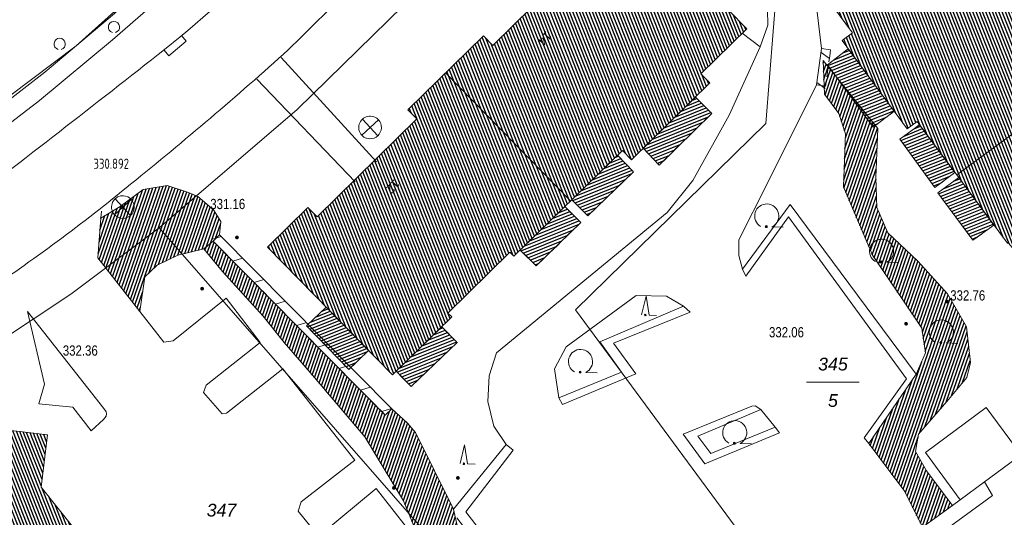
# Model space of a CAD drawing. Header units: metres. Extents: x 345144 to 348639, y 5629211 to 5635235.
# Tile 936 of 1056: x 347574 to 347639, y 5630883 to 5630916. Entities that reach past the tile are written whole.
import ezdxf
from ezdxf.enums import TextEntityAlignment as Align

# ---------------------------------------------------------------- set-up
doc = ezdxf.new("R2010")
doc.units = ezdxf.units.M
doc.header["$MEASUREMENT"] = 0
doc.linetypes.add('4_4', pattern=[1.4, 0.7, -0.7])
for name, color, linetype in [('011 Gebäude', 7, 'Continuous'), ('028 Geländeform', 7, 'Continuous'), ('028 Geländeform Ausg.', 7, 'Continuous'), ('065-066 Ver_Entsorgung', 7, 'Continuous'), ('065-066 Ver_Entsorgung Ausg.', 7, 'Continuous'), ('081-083 Topographie', 7, 'Continuous'), ('AX Flurstück', 7, 'Continuous'), ('AX Gebäude', 7, 'Continuous'), ('Definitionslinie', 7, 'Continuous'), ('Präsentationsobjekt -Text (punktförmig)', 7, 'Continuous')]:
    doc.layers.add(name, color=color, linetype=linetype)
doc.styles.add('ARIAL', font='arial.ttf', dxfattribs={"height": 1})
doc.styles.add('ARIALIT', font='ariali.ttf', dxfattribs={"height": 1})
doc.styles.add('DIN-6776-IT', font='txt', dxfattribs={"height": 1})
pattern_1 = [(201.882352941, (0, 0), (0.074540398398, -0.185590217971), [])]
pattern_2 = [(250.9552151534, (0, 0), (0.1890527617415, -0.065261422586), [])]
pattern_3 = [(111.5294117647, (0, 0), (-0.186045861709, -0.07339575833), [])]

# ---------------------------------------------------------------- blocks, each defined once
blk = doc.blocks.new('alk_3504_nrw')
at = {"color": 134, "lineweight": 5, "true_color": 0x00b2b2, "flags": 128}
for points in [[(-0.729333, -0.684), (-0.707333, -0.707333), (0.707333, 0.707333)], [(-0.707333, 0.707333), (0.707333, -0.707333)]]:
    blk.add_lwpolyline(points, dxfattribs=at)
at = {"color": 134, "lineweight": 5, "true_color": 0x00b2b2}
for start, end in [(90, -90), (-90, 90)]:
    blk.add_arc((0, 0), 1, start, end, dxfattribs=at)
blk = doc.blocks.new('alk_043x_nrw')
h = blk.add_hatch(color=7)
edge = h.paths.add_edge_path(flags=0)
edge.add_arc((0, 0), 1, 180, 360, ccw=False)
edge.add_arc((0, 0), 1, 0, 180, ccw=False)
blk = doc.blocks.new('alk_7200_nrwx2')
at = {"true_color": 0x2e2e2e}
h = blk.add_hatch(color=250, dxfattribs=at)
edge = h.paths.add_edge_path(flags=0)
edge.add_arc((-0.020544, -0.388118), 0.055525, 180, 360, ccw=False)
edge.add_arc((-0.020544, -0.388118), 0.055525, 0, 180, ccw=False)
at = {"color": 250, "lineweight": 5, "true_color": 0x2e2e2e, "flags": 128}
blk.add_lwpolyline([(-0.298168, -0.388118), (-0.020544, 1), (0.257079, -0.388118), (0.812326, -0.388118)], dxfattribs=at)
blk.add_lwpolyline([(-0.298168, -0.388118), (-0.020544, 1), (0.257079, -0.388118), (0.812326, -0.388118)], dxfattribs=at)
at = {"color": 250, "lineweight": 5, "true_color": 0x2e2e2e}
for start, end in [(0, 180), (180, 0)]:
    blk.add_arc((-0.020544, -0.388118), 0.055525, start, end, dxfattribs=at)
blk = doc.blocks.new('alk_7100_nrwx2')
at = {"true_color": 0x2e2e2e}
h = blk.add_hatch(color=250, dxfattribs=at)
edge = h.paths.add_edge_path(flags=0)
edge.add_arc((0.024073, -0.597267), 0.057254, 180, 360, ccw=False)
edge.add_arc((0.024073, -0.597267), 0.057255, 0, 180, ccw=False)
at = {"color": 250, "lineweight": 5, "true_color": 0x2e2e2e, "flags": 128}
blk.add_lwpolyline([(0.349382, -0.597267), (1, -0.597267)], dxfattribs=at)
at = {"color": 250, "lineweight": 5, "true_color": 0x2e2e2e}
for centre, radius, start, end in [((0.024073, 0.012362), 0.690995, -61.9148169, -118.0851831), ((0.024073, -0.597267), 0.057255, 0, 180), ((0.024073, -0.597267), 0.057254, 180, 0)]:
    blk.add_arc(centre, radius, start, end, dxfattribs=at)
blk = doc.blocks.new('swc_strasseneinlauf')
at = {"color": 7, "lineweight": 5, "flags": 128}
blk.add_lwpolyline([(-1, 0), (-1, -0.666667), (1, -0.666667), (1, 0)], dxfattribs=at)

msp = doc.modelspace()

# ---------------------------------------------------------------- hatches: boundary and pattern name
at = {"layer": '011 Gebäude', "true_color": 0x8f8f8f}
h = msp.add_hatch(dxfattribs=at)
h.set_pattern_fill('_USER', color=252, scale=0.2, angle=201.88235294, style=0, pattern_type=0)
h.set_pattern_definition(pattern_1)
h.paths.add_polyline_path([(347628.545, 5630914.42), (347631.595, 5630910.293), (347631.595, 5630910.293), (347630.202, 5630909.236), (347630.202, 5630909.236), (347627.181, 5630913.358), (347627.181, 5630913.358)], flags=0)
h = msp.add_hatch(dxfattribs=at)
h.set_pattern_fill('_USER', color=252, scale=0.2, angle=201.88235294, style=0, pattern_type=0)
h.set_pattern_definition(pattern_1)
h.paths.add_polyline_path([(347614.994, 5630907.85), (347618.448, 5630911.233), (347618.448, 5630911.233), (347619.53, 5630910.148), (347619.53, 5630910.148), (347616.049, 5630906.736), (347616.049, 5630906.736)], flags=0)
h = msp.add_hatch(dxfattribs=at)
h.set_pattern_fill('_USER', color=252, scale=0.2, angle=201.88235294, style=0, pattern_type=0)
h.set_pattern_definition(pattern_1)
h.paths.add_polyline_path([(347634.285, 5630905.254), (347631.958, 5630908.456), (347631.958, 5630908.456), (347633.265, 5630909.407), (347633.265, 5630909.407), (347635.604, 5630906.254), (347635.604, 5630906.254)], flags=0)
h = msp.add_hatch(dxfattribs=at)
h.set_pattern_fill('_USER', color=252, scale=0.2, angle=201.88235294, style=0, pattern_type=0)
h.set_pattern_definition(pattern_1)
h.paths.add_polyline_path([(347610.277, 5630904.45), (347613.296, 5630907.395), (347613.296, 5630907.395), (347614.346, 5630906.295), (347614.346, 5630906.295), (347611.331, 5630903.383), (347611.331, 5630903.383)], flags=0)
h = msp.add_hatch(dxfattribs=at)
h.set_pattern_fill('_USER', color=252, scale=0.2, angle=201.88235294, style=0, pattern_type=0)
h.set_pattern_definition(pattern_1)
h.paths.add_polyline_path([(347635.855, 5630905.915), (347638.185, 5630902.774), (347638.185, 5630902.774), (347636.795, 5630901.771), (347636.795, 5630901.771), (347634.475, 5630904.898), (347634.475, 5630904.898)], flags=0)
h = msp.add_hatch(dxfattribs=at)
h.set_pattern_fill('_USER', color=252, scale=0.2, angle=201.88235294, style=0, pattern_type=0)
h.set_pattern_definition(pattern_1)
h.paths.add_polyline_path([(347610.86, 5630902.932), (347607.919, 5630900.078), (347607.919, 5630900.078), (347606.859, 5630901.116), (347606.859, 5630901.116), (347609.807, 5630903.992), (347609.807, 5630903.992)], flags=0)
h = msp.add_hatch(dxfattribs=at)
h.set_pattern_fill('_USER', color=252, scale=0.2, angle=201.88235294, style=0, pattern_type=0)
h.set_pattern_definition(pattern_1)
h.paths.add_polyline_path([(347594.039, 5630897.344), (347596.835, 5630894.485), (347596.835, 5630894.485), (347595.529, 5630893.232), (347595.529, 5630893.232), (347592.737, 5630896.103), (347592.737, 5630896.103)], flags=0)
h = msp.add_hatch(dxfattribs=at)
h.set_pattern_fill('_USER', color=252, scale=0.2, angle=201.88235294, style=0, pattern_type=0)
h.set_pattern_definition(pattern_1)
h.paths.add_polyline_path([(347598.665, 5630893.111), (347601.674, 5630896.045), (347601.674, 5630896.045), (347602.696, 5630895.021), (347602.696, 5630895.021), (347599.655, 5630892.094), (347599.655, 5630892.094)], flags=0)
at = {"layer": '028 Geländeform', "true_color": 0xb27500}
h = msp.add_hatch(dxfattribs=at)
h.set_pattern_fill('_USER', color=44, scale=0.2, angle=250.95521515, style=0, pattern_type=0)
h.set_pattern_definition(pattern_2)
h.paths.add_polyline_path([(347626.979, 5630911.432), (347626.885, 5630913.653), (347626.885, 5630913.653), (347630.502, 5630909.151), (347630.502, 5630909.151), (347630.383, 5630905.92), (347630.383, 5630905.92), (347630.45, 5630903.929), (347630.45, 5630903.929), (347631.164, 5630902.262), (347631.164, 5630902.262), (347633.145, 5630900.383), (347633.145, 5630900.383), (347635.119, 5630898.223), (347635.119, 5630898.223), (347636.38, 5630896.047), (347636.38, 5630896.047), (347636.627, 5630893.699), (347636.627, 5630893.699), (347636.385, 5630892.696), (347636.385, 5630892.696), (347635.063, 5630891.11), (347635.063, 5630891.11), (347633.206, 5630888.958), (347633.206, 5630888.958), (347633.004, 5630887.809), (347633.004, 5630887.809), (347633.722, 5630886.521), (347633.722, 5630886.521), (347635.438, 5630884.238), (347635.438, 5630884.238), (347633.454, 5630882.801), (347633.454, 5630882.801), (347632.297, 5630885.167), (347632.297, 5630885.167), (347629.904, 5630888.329), (347629.904, 5630888.329), (347633.046, 5630892.918), (347633.046, 5630892.918), (347633.661, 5630894.318), (347633.661, 5630894.318), (347633.411, 5630895.956), (347633.411, 5630895.956), (347632.157, 5630897.826), (347632.157, 5630897.826), (347630.145, 5630900.788), (347630.145, 5630900.788), (347628.231, 5630905.29), (347628.231, 5630905.29), (347628.37, 5630908.813), (347628.37, 5630908.813), (347627.925, 5630910.156), (347627.925, 5630910.156)], flags=0)
h = msp.add_hatch(dxfattribs=at)
h.set_pattern_fill('_USER', color=44, scale=0.2, angle=250.95521515, style=0, pattern_type=0)
h.set_pattern_definition(pattern_2)
h.paths.add_polyline_path([(347586.561, 5630901.703), (347585.942, 5630901.198), (347585.942, 5630901.198), (347584.226, 5630900.792), (347584.226, 5630900.792), (347584.23, 5630900.794), (347584.23, 5630900.794), (347584.223, 5630900.791), (347584.223, 5630900.791), (347582.852, 5630900.126), (347582.852, 5630900.126), (347582.039, 5630899.35), (347582.039, 5630899.35), (347581.717, 5630897.056), (347581.717, 5630897.056), (347578.933, 5630900.607), (347578.933, 5630900.607), (347579.131, 5630903.236), (347579.131, 5630903.236), (347580.403, 5630903.994), (347580.403, 5630903.994), (347581.942, 5630905.12), (347581.942, 5630905.12), (347583.526, 5630905.39), (347583.526, 5630905.39), (347584.93, 5630904.919), (347584.93, 5630904.919), (347585.538, 5630904.651), (347585.538, 5630904.651), (347586.583, 5630903.77), (347586.583, 5630903.77), (347587.073, 5630903.015), (347587.073, 5630903.015), (347586.987, 5630902.125), (347586.987, 5630902.125)], flags=0)
h = msp.add_hatch(dxfattribs=at)
h.set_pattern_fill('_USER', color=44, scale=0.2, angle=250.95521515, style=0, pattern_type=0)
h.set_pattern_definition(pattern_2)
h.paths.add_polyline_path([(347586.561, 5630901.703), (347597.94, 5630890.206), (347597.94, 5630890.206), (347598.366, 5630890.628), (347598.366, 5630890.628), (347599.403, 5630889.669), (347599.403, 5630889.669), (347599.932, 5630889.052), (347599.932, 5630889.052), (347602.455, 5630883.992), (347602.455, 5630883.992), (347602.775, 5630882.524), (347602.775, 5630882.524), (347601.981, 5630879.423), (347601.981, 5630879.423), (347600.444, 5630881.386), (347600.444, 5630881.386), (347599.151, 5630884.542), (347599.151, 5630884.542), (347596.584, 5630888.785), (347596.584, 5630888.785), (347593.25, 5630892.696), (347593.25, 5630892.696), (347591.257, 5630895.004), (347591.257, 5630895.004), (347589.857, 5630896.761), (347589.857, 5630896.761), (347587.187, 5630899.694), (347587.187, 5630899.694), (347585.942, 5630901.198), (347585.942, 5630901.198)], flags=0)
at = {"layer": 'AX Gebäude', "true_color": 0x4f4f4f}
h = msp.add_hatch(dxfattribs=at)
h.set_pattern_fill('_USER', color=251, scale=0.2, angle=111.52941176, style=0, pattern_type=0)
h.set_pattern_definition(pattern_3)
h.paths.add_polyline_path([(347639.46, 5630919.602), (347642.699, 5630915.133), (347643.411, 5630915.645), (347647.564, 5630909.992), (347646.893, 5630909.502), (347652.304, 5630902.025), (347653.015, 5630902.536), (347655.224, 5630899.534), (347645.693, 5630892.537), (347642.46, 5630896.941), (347642.75, 5630897.179), (347639.162, 5630901.563), (347639.075, 5630901.571), (347633.108, 5630909.619), (347632.448, 5630909.135), (347628.142, 5630914.964), (347628.842, 5630915.481), (347626.33, 5630918.89), (347630.494, 5630921.958), (347629.966, 5630922.675), (347635.32, 5630926.61), (347640.129, 5630920.091)], flags=0)
h = msp.add_hatch(dxfattribs=at)
h.set_pattern_fill('_USER', color=251, scale=0.2, angle=111.52941176, style=0, pattern_type=0)
h.set_pattern_definition(pattern_3)
h.paths.add_polyline_path([(347605.044, 5630914.651), (347609.007, 5630918.537), (347608.399, 5630919.158), (347614.193, 5630924.817), (347618.852, 5630920.054), (347618.227, 5630919.443), (347621.84, 5630915.75), (347618.803, 5630912.779), (347619.402, 5630912.167), (347614.223, 5630907.094), (347613.618, 5630907.709), (347606.449, 5630900.715), (347606.18, 5630900.986), (347602.084, 5630896.96), (347602.343, 5630896.699), (347598.415, 5630892.866), (347590.153, 5630901.317), (347592.82, 5630903.93), (347593.426, 5630903.315), (347600.02, 5630909.791), (347599.427, 5630910.397), (347604.429, 5630915.277)], flags=0)
h = msp.add_hatch(dxfattribs=at)
h.set_pattern_fill('_USER', color=251, scale=0.2, angle=111.52941176, style=0, pattern_type=0)
h.set_pattern_definition(pattern_3)
h.paths.add_polyline_path([(347575.183, 5630885.457), (347588.498, 5630868.743), (347577.679, 5630860.052), (347562.358, 5630879.328), (347570.735, 5630885.997), (347571.151, 5630889.441), (347575.604, 5630888.904)], flags=0)

# ---------------------------------------------------------------- linework, layer by layer
at = {"layer": '011 Gebäude', "color": 251, "linetype": 'Continuous', "lineweight": 13, "true_color": 0x4f4f4f, "flags": 128}
for points in [[(347628.545, 5630914.42), (347631.595, 5630910.293), (347631.595, 5630910.293), (347630.202, 5630909.236), (347630.202, 5630909.236), (347627.181, 5630913.358), (347627.181, 5630913.358), (347628.545, 5630914.42)], [(347614.994, 5630907.85), (347618.448, 5630911.233), (347618.448, 5630911.233), (347619.53, 5630910.148), (347619.53, 5630910.148), (347616.049, 5630906.736), (347616.049, 5630906.736), (347614.994, 5630907.85)], [(347634.285, 5630905.254), (347631.958, 5630908.456), (347631.958, 5630908.456), (347633.265, 5630909.407), (347633.265, 5630909.407), (347635.604, 5630906.254), (347635.604, 5630906.254), (347634.285, 5630905.254)], [(347610.277, 5630904.45), (347613.296, 5630907.395), (347613.296, 5630907.395), (347614.346, 5630906.295), (347614.346, 5630906.295), (347611.331, 5630903.383), (347611.331, 5630903.383), (347610.277, 5630904.45)], [(347635.855, 5630905.915), (347638.185, 5630902.774), (347638.185, 5630902.774), (347636.795, 5630901.771), (347636.795, 5630901.771), (347634.475, 5630904.898), (347634.475, 5630904.898), (347635.855, 5630905.915)], [(347610.86, 5630902.932), (347607.919, 5630900.078), (347607.919, 5630900.078), (347606.859, 5630901.116), (347606.859, 5630901.116), (347609.807, 5630903.992), (347609.807, 5630903.992), (347610.86, 5630902.932)], [(347594.039, 5630897.344), (347596.835, 5630894.485), (347596.835, 5630894.485), (347595.529, 5630893.232), (347595.529, 5630893.232), (347592.737, 5630896.103), (347592.737, 5630896.103), (347594.039, 5630897.344)], [(347598.665, 5630893.111), (347601.674, 5630896.045), (347601.674, 5630896.045), (347602.696, 5630895.021), (347602.696, 5630895.021), (347599.655, 5630892.094), (347599.655, 5630892.094), (347598.665, 5630893.111)]]:
    msp.add_lwpolyline(points, dxfattribs=at)
at = {"layer": '081-083 Topographie', "color": 7, "linetype": 'Continuous', "lineweight": 5, "flags": 128}
for points in [[(347549.515, 5630894.815), (347564.226, 5630904.647), (347564.226, 5630904.647), (347577.507, 5630914.63), (347577.507, 5630914.63), (347588.936, 5630924.888), (347588.936, 5630924.888), (347599.149, 5630934.943), (347599.149, 5630934.943), (347606.668, 5630942.59), (347606.668, 5630942.59), (347607.413, 5630943.349), (347607.413, 5630943.349), (347607.552, 5630943.49)], [(347614.705, 5630924.281), (347615.641, 5630925.186), (347615.641, 5630925.186), (347622.742, 5630918.101), (347622.742, 5630918.101), (347623.212, 5630917.004), (347623.212, 5630917.004), (347623.237, 5630915.987), (347623.237, 5630915.987), (347622.722, 5630914.564), (347622.722, 5630914.564), (347621.532, 5630915.446)], [(347550.14, 5630893.817), (347560.046, 5630900.153), (347560.046, 5630900.153), (347565.573, 5630903.902), (347565.573, 5630903.902), (347569.673, 5630906.874), (347569.673, 5630906.874), (347575.073, 5630911.012), (347575.073, 5630911.012), (347579.902, 5630915.021), (347579.902, 5630915.021), (347584.934, 5630919.406), (347584.934, 5630919.406), (347589.681, 5630923.871)], [(347625.066, 5630921.669), (347625.159, 5630920.768), (347625.159, 5630920.768), (347625.851, 5630918.979), (347625.851, 5630918.979), (347626.496, 5630916.838), (347626.496, 5630916.838), (347626.787, 5630914.44)], [(347583.351, 5630914.378), (347584.376, 5630915.22)], [(347605.939, 5630888.259), (347605.124, 5630889.491), (347605.124, 5630889.491), (347604.714, 5630891.11), (347604.714, 5630891.11), (347604.81, 5630892.813), (347604.81, 5630892.813), (347605.291, 5630894.335), (347605.291, 5630894.335), (347616.581, 5630903.604), (347616.581, 5630903.604), (347618.265, 5630905.723), (347618.265, 5630905.723), (347620.668, 5630910.038), (347620.668, 5630910.038), (347622.722, 5630914.564)], [(347591.046, 5630913.845), (347597.357, 5630906.947)], [(347589.44, 5630912.422), (347595.952, 5630905.631)], [(347621.566, 5630899.853), (347621.311, 5630900.752), (347621.311, 5630900.752), (347621.306, 5630901.786), (347621.306, 5630901.786), (347623.198, 5630905.502), (347623.198, 5630905.502), (347626.457, 5630912.04)], [(347621.566, 5630899.853), (347624.706, 5630904.138), (347624.706, 5630904.138), (347633.046, 5630892.918)], [(347579.131, 5630903.236), (347579.167, 5630903.7)], [(347621.566, 5630899.853), (347621.781, 5630899.389), (347621.781, 5630899.389), (347624.606, 5630903.314), (347624.606, 5630903.314), (347632.395, 5630892.615), (347632.395, 5630892.615), (347629.608, 5630888.717), (347629.608, 5630888.717), (347629.904, 5630888.329)], [(347581.717, 5630897.056), (347583.301, 5630895.035), (347583.301, 5630895.035), (347583.91, 5630895.125), (347583.91, 5630895.125), (347587.414, 5630897.949), (347587.414, 5630897.949), (347589.667, 5630895.021), (347589.667, 5630895.021), (347586.099, 5630892.201), (347586.099, 5630892.201), (347585.929, 5630891.695), (347585.929, 5630891.695), (347587.165, 5630890.3), (347587.165, 5630890.3), (347587.447, 5630890.35), (347587.447, 5630890.35), (347591.159, 5630893.273), (347591.159, 5630893.273), (347595.922, 5630887.228), (347595.922, 5630887.228), (347592.387, 5630884.476), (347592.387, 5630884.476), (347592.17, 5630883.863), (347592.17, 5630883.863), (347593.407, 5630882.339)], [(347617.661, 5630897.421), (347616.537, 5630898.077), (347616.537, 5630898.077), (347614.521, 5630898.128), (347614.521, 5630898.128), (347609.903, 5630894.73), (347609.903, 5630894.73), (347609.122, 5630893.272), (347609.122, 5630893.272), (347609.412, 5630891.344)], [(347617.661, 5630897.421), (347612.116, 5630895.065), (347612.116, 5630895.065), (347613.555, 5630893.042), (347613.555, 5630893.042), (347609.412, 5630891.344)], [(347617.661, 5630897.421), (347618.104, 5630897.018), (347618.104, 5630897.018), (347613.028, 5630894.965), (347613.028, 5630894.965), (347614.506, 5630892.948), (347614.506, 5630892.948), (347609.666, 5630890.905), (347609.666, 5630890.905), (347609.412, 5630891.344)], [(347575.036, 5630890.957), (347575.407, 5630892.262), (347575.407, 5630892.262), (347574.294, 5630897.051), (347574.294, 5630897.051), (347579.34, 5630890.643), (347579.34, 5630890.643), (347579.477, 5630890.424), (347579.477, 5630890.424), (347579.509, 5630890.29), (347579.509, 5630890.29), (347579.476, 5630890.132), (347579.476, 5630890.132), (347579.319, 5630889.928), (347579.319, 5630889.928), (347578.49, 5630889.18)], [(347575.036, 5630890.957), (347577.292, 5630890.739), (347577.292, 5630890.739), (347578.49, 5630889.18)], [(347623.713, 5630889.412), (347624.015, 5630889.037), (347624.015, 5630889.037), (347619.068, 5630886.995), (347619.068, 5630886.995), (347617.64, 5630888.946), (347617.64, 5630888.946), (347622.181, 5630890.803), (347622.181, 5630890.803), (347622.39, 5630890.831), (347622.39, 5630890.831), (347622.763, 5630890.587)], [(347622.763, 5630890.587), (347623.713, 5630889.412), (347623.713, 5630889.412), (347619.454, 5630887.666), (347619.454, 5630887.666), (347618.611, 5630888.819), (347618.611, 5630888.819), (347622.763, 5630890.587)], [(347635.96, 5630884.61), (347633.648, 5630887.745), (347633.648, 5630887.745), (347637.67, 5630890.711), (347637.67, 5630890.711), (347639.982, 5630887.576), (347639.982, 5630887.576), (347637.565, 5630885.794)], [(347602.455, 5630883.992), (347605.939, 5630888.259)], [(347602.666, 5630883.42), (347609.223, 5630874.901), (347609.223, 5630874.901), (347612.588, 5630879.371), (347612.588, 5630879.371), (347611.769, 5630879.221), (347611.769, 5630879.221), (347609.344, 5630875.927), (347609.344, 5630875.927), (347603.275, 5630883.813), (347603.275, 5630883.813), (347606.39, 5630887.9), (347606.39, 5630887.9), (347605.939, 5630888.259)], [(347637.565, 5630885.794), (347638.092, 5630884.891), (347638.092, 5630884.891), (347633.592, 5630881.623)], [(347635.96, 5630884.61), (347637.565, 5630885.794)], [(347593.71, 5630882.337), (347597.337, 5630885.36), (347597.337, 5630885.36), (347600.444, 5630881.386)], [(347635.438, 5630884.238), (347635.96, 5630884.61)]]:
    msp.add_lwpolyline(points, dxfattribs=at)
at = {"layer": '081-083 Topographie', "color": 7, "linetype": 'Continuous', "lineweight": 5}
for centre, radius, start, end in [((347499.103, 5631017.816), 133.406985, -50.26822473, -45.77959167), ((347770.026, 5630735.228), 252.880536, 133.45457788, 134.90114991), ((346757.502, 5631964.436), 1335.907639, -52.573488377, -51.815678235), ((347428.714, 5631095.059), 243.232115, -51.20639254, -47.98321473), ((347508.169, 5630993.709), 114.469961, -56.58646803, -50.42071873)]:
    msp.add_arc(centre, radius, start, end, dxfattribs=at)
at = {"layer": 'AX Flurstück', "color": 8, "linetype": 'Continuous', "lineweight": 13, "true_color": 0x808080, "flags": 128}
for points in [[(347678.682, 5631004.783), (347658.601, 5630981.172), (347640.296, 5630959.67), (347634.747, 5630953.892), (347619.419, 5630937.943), (347612.241, 5630930.48), (347606.16, 5630924.152), (347592.103, 5630910.404), (347582.989, 5630902.589), (347577.159, 5630898.204), (347560.159, 5630886.944), (347543.362, 5630877.339), (347520.298, 5630866.617), (347503.744, 5630859.624), (347501.09, 5630858.503), (347487.304, 5630853.908), (347473.627, 5630849.358)], [(347558.24, 5630951.045), (347580.033, 5630916.758), (347575.439, 5630912.877), (347569.858, 5630908.57), (347554.343, 5630897.964), (347546.902, 5630893.377), (347524.36, 5630928.996), (347550.231, 5630945.777), (347551.507, 5630943.944), (347558.24, 5630951.045)], [(347569.858, 5630908.57), (347575.439, 5630912.877), (347580.033, 5630916.758), (347583.88, 5630920.703), (347597.04, 5630933.098), (347611.064, 5630947.77)], [(347631.432, 5630937.545), (347643.861, 5630922.791), (347655.698, 5630907.49), (347662.056, 5630898.717), (347627.864, 5630873.638), (347610.508, 5630897.168), (347623.096, 5630909.495), (347623.838, 5630918.631), (347612.241, 5630930.48), (347619.419, 5630937.943)], [(347592.103, 5630910.404), (347606.16, 5630924.152), (347612.241, 5630930.48), (347623.838, 5630918.631), (347623.096, 5630909.495), (347610.508, 5630897.168), (347627.864, 5630873.638), (347614.569, 5630863.871), (347611.941, 5630867.42), (347604.184, 5630877.962), (347602.316, 5630880.5), (347582.989, 5630902.589), (347592.103, 5630910.404)], [(347560.159, 5630886.944), (347577.159, 5630898.204), (347582.989, 5630902.589), (347602.316, 5630880.5), (347604.184, 5630877.962), (347556.558, 5630840.383), (347550.548, 5630847.853), (347539.919, 5630863.023)]]:
    msp.add_lwpolyline(points, dxfattribs=at)
at = {"layer": 'AX Gebäude', "color": 7, "linetype": 'Continuous', "lineweight": 5, "flags": 128}
for points in [[(347639.46, 5630919.602), (347642.699, 5630915.133), (347643.411, 5630915.645), (347647.564, 5630909.992), (347646.893, 5630909.502), (347652.304, 5630902.025), (347653.015, 5630902.536), (347655.224, 5630899.534), (347645.693, 5630892.537), (347642.46, 5630896.941), (347642.75, 5630897.179), (347639.162, 5630901.563), (347639.075, 5630901.571), (347633.108, 5630909.619), (347632.448, 5630909.135), (347628.142, 5630914.964), (347628.842, 5630915.481), (347626.33, 5630918.89), (347630.494, 5630921.958), (347629.966, 5630922.675), (347635.32, 5630926.61), (347640.129, 5630920.091), (347639.46, 5630919.602)], [(347605.044, 5630914.651), (347609.007, 5630918.537), (347608.399, 5630919.158), (347614.193, 5630924.817), (347618.852, 5630920.054), (347618.227, 5630919.443), (347621.84, 5630915.75), (347618.803, 5630912.779), (347619.402, 5630912.167), (347614.223, 5630907.094), (347613.618, 5630907.709), (347606.449, 5630900.715), (347606.18, 5630900.986), (347602.084, 5630896.96), (347602.343, 5630896.699), (347598.415, 5630892.866), (347590.153, 5630901.317), (347592.82, 5630903.93), (347593.426, 5630903.315), (347600.02, 5630909.791), (347599.427, 5630910.397), (347604.429, 5630915.277), (347605.044, 5630914.651)], [(347575.183, 5630885.457), (347588.498, 5630868.743), (347577.679, 5630860.052), (347562.358, 5630879.328), (347570.735, 5630885.997), (347571.151, 5630889.441), (347575.604, 5630888.904), (347575.183, 5630885.457)]]:
    msp.add_lwpolyline(points, dxfattribs=at)
at = {"layer": 'Definitionslinie', "color": 7, "linetype": 'Continuous', "lineweight": 5, "flags": 128}
for points in [[(347579.902, 5630915.021), (347584.934, 5630919.406)], [(347623.212, 5630917.004), (347623.237, 5630915.987)], [(347626.496, 5630916.838), (347626.787, 5630914.44)], [(347622.722, 5630914.564), (347623.237, 5630915.987)], [(347575.073, 5630911.012), (347579.902, 5630915.021)], [(347583.351, 5630914.378), (347584.376, 5630915.22)], [(347621.532, 5630915.446), (347622.722, 5630914.564)], [(347620.668, 5630910.038), (347622.722, 5630914.564)], [(347591.046, 5630913.845), (347597.357, 5630906.947)], [(347589.44, 5630912.422), (347595.952, 5630905.631)], [(347623.198, 5630905.502), (347626.457, 5630912.04)], [(347569.673, 5630906.874), (347575.073, 5630911.012)], [(347618.265, 5630905.723), (347620.668, 5630910.038)], [(347616.581, 5630903.604), (347618.265, 5630905.723)], [(347621.306, 5630901.786), (347623.198, 5630905.502)], [(347621.566, 5630899.853), (347624.706, 5630904.138)], [(347624.706, 5630904.138), (347633.046, 5630892.918)], [(347579.131, 5630903.236), (347579.167, 5630903.7)], [(347605.291, 5630894.335), (347616.581, 5630903.604)], [(347621.781, 5630899.389), (347624.606, 5630903.314)], [(347624.606, 5630903.314), (347632.395, 5630892.615)], [(347621.306, 5630901.786), (347621.311, 5630900.752)], [(347621.311, 5630900.752), (347621.566, 5630899.853)], [(347621.566, 5630899.853), (347621.781, 5630899.389)], [(347583.91, 5630895.125), (347587.414, 5630897.949)], [(347587.414, 5630897.949), (347589.667, 5630895.021)], [(347609.903, 5630894.73), (347614.521, 5630898.128)], [(347614.521, 5630898.128), (347616.537, 5630898.077)], [(347616.537, 5630898.077), (347617.661, 5630897.421)], [(347612.116, 5630895.065), (347617.661, 5630897.421)], [(347617.661, 5630897.421), (347618.104, 5630897.018)], [(347574.294, 5630897.051), (347575.407, 5630892.262)], [(347574.294, 5630897.051), (347579.34, 5630890.643)], [(347581.717, 5630897.056), (347583.301, 5630895.035)], [(347613.028, 5630894.965), (347618.104, 5630897.018)], [(347583.301, 5630895.035), (347583.91, 5630895.125)], [(347586.099, 5630892.201), (347589.667, 5630895.021)], [(347609.122, 5630893.272), (347609.903, 5630894.73)], [(347612.116, 5630895.065), (347613.555, 5630893.042)], [(347613.028, 5630894.965), (347614.506, 5630892.948)], [(347604.81, 5630892.813), (347605.291, 5630894.335)], [(347587.447, 5630890.35), (347591.159, 5630893.273)], [(347591.159, 5630893.273), (347595.922, 5630887.228)], [(347604.714, 5630891.11), (347604.81, 5630892.813)], [(347609.122, 5630893.272), (347609.412, 5630891.344)], [(347609.412, 5630891.344), (347613.555, 5630893.042)], [(347609.666, 5630890.905), (347614.506, 5630892.948)], [(347575.036, 5630890.957), (347575.407, 5630892.262)], [(347585.929, 5630891.695), (347586.099, 5630892.201)], [(347629.608, 5630888.717), (347632.395, 5630892.615)], [(347585.929, 5630891.695), (347587.165, 5630890.3)], [(347575.036, 5630890.957), (347577.292, 5630890.739)], [(347604.714, 5630891.11), (347605.124, 5630889.491)], [(347609.412, 5630891.344), (347609.666, 5630890.905)], [(347617.64, 5630888.946), (347622.181, 5630890.803)], [(347622.181, 5630890.803), (347622.39, 5630890.831)], [(347622.39, 5630890.831), (347622.763, 5630890.587)], [(347577.292, 5630890.739), (347578.49, 5630889.18)], [(347579.319, 5630889.928), (347579.476, 5630890.132)], [(347579.34, 5630890.643), (347579.477, 5630890.424)], [(347579.476, 5630890.132), (347579.509, 5630890.29)], [(347579.477, 5630890.424), (347579.509, 5630890.29)], [(347587.165, 5630890.3), (347587.447, 5630890.35)], [(347618.611, 5630888.819), (347622.763, 5630890.587)], [(347622.763, 5630890.587), (347623.713, 5630889.412)], [(347633.648, 5630887.745), (347637.67, 5630890.711)], [(347637.67, 5630890.711), (347639.982, 5630887.576)], [(347578.49, 5630889.18), (347579.319, 5630889.928)], [(347605.124, 5630889.491), (347605.939, 5630888.259)], [(347617.64, 5630888.946), (347619.068, 5630886.995)], [(347618.611, 5630888.819), (347619.454, 5630887.666)], [(347619.068, 5630886.995), (347624.015, 5630889.037)], [(347619.454, 5630887.666), (347623.713, 5630889.412)], [(347623.713, 5630889.412), (347624.015, 5630889.037)], [(347602.455, 5630883.992), (347605.939, 5630888.259)], [(347605.939, 5630888.259), (347606.39, 5630887.9)], [(347629.608, 5630888.717), (347629.904, 5630888.329)], [(347603.275, 5630883.813), (347606.39, 5630887.9)], [(347633.648, 5630887.745), (347635.96, 5630884.61)], [(347637.565, 5630885.794), (347639.982, 5630887.576)], [(347592.387, 5630884.476), (347595.922, 5630887.228)], [(347635.96, 5630884.61), (347637.565, 5630885.794)], [(347637.565, 5630885.794), (347638.092, 5630884.891)], [(347593.71, 5630882.337), (347597.337, 5630885.36)], [(347597.337, 5630885.36), (347600.444, 5630881.386)], [(347592.17, 5630883.863), (347592.387, 5630884.476)], [(347633.592, 5630881.623), (347638.092, 5630884.891)], [(347635.438, 5630884.238), (347635.96, 5630884.61)], [(347592.17, 5630883.863), (347593.407, 5630882.339)], [(347603.275, 5630883.813), (347609.344, 5630875.927)]]:
    msp.add_lwpolyline(points, dxfattribs=at)
at = {"layer": 'Definitionslinie', "color": 44, "linetype": 'Continuous', "lineweight": 5, "true_color": 0xb27500, "flags": 128}
for points in [[(347626.457, 5630912.04), (347626.787, 5630914.44)], [(347627.381, 5630914.358), (347626.787, 5630914.44)], [(347627.381, 5630914.358), (347626.787, 5630914.44)], [(347627.323, 5630913.939), (347627.381, 5630914.358)], [(347627.323, 5630913.939), (347627.381, 5630914.358)], [(347627.302, 5630913.788), (347626.75, 5630914.172)], [(347627.302, 5630913.788), (347626.75, 5630914.172)], [(347626.885, 5630913.653), (347630.502, 5630909.151)], [(347626.885, 5630913.653), (347626.979, 5630911.432)], [(347627.272, 5630913.568), (347627.323, 5630913.939)], [(347627.272, 5630913.568), (347627.323, 5630913.939)], [(347627.136, 5630912.577), (347627.238, 5630913.32)], [(347627.136, 5630912.577), (347627.238, 5630913.32)], [(347627.051, 5630911.958), (347627.102, 5630912.33)], [(347627.051, 5630911.958), (347627.102, 5630912.33)], [(347627.051, 5630911.958), (347626.457, 5630912.04)], [(347627.051, 5630911.958), (347626.457, 5630912.04)], [(347627.03, 5630911.807), (347626.478, 5630912.191)], [(347627.03, 5630911.807), (347626.478, 5630912.191)], [(347626.979, 5630911.432), (347627.925, 5630910.156)], [(347627.925, 5630910.156), (347628.37, 5630908.813)], [(347630.502, 5630909.151), (347630.383, 5630905.92)], [(347628.37, 5630908.813), (347628.231, 5630905.29)], [(347630.383, 5630905.92), (347630.45, 5630903.929)], [(347580.403, 5630903.994), (347581.942, 5630905.12)], [(347581.942, 5630905.12), (347583.526, 5630905.39)], [(347583.526, 5630905.39), (347584.93, 5630904.919)], [(347628.231, 5630905.29), (347630.145, 5630900.788)], [(347584.93, 5630904.919), (347585.538, 5630904.651)], [(347585.538, 5630904.651), (347586.583, 5630903.77)], [(347579.131, 5630903.236), (347580.403, 5630903.994)], [(347630.45, 5630903.929), (347631.164, 5630902.262)], [(347578.933, 5630900.607), (347579.131, 5630903.236)], [(347586.583, 5630903.77), (347587.073, 5630903.015)], [(347586.987, 5630902.125), (347587.073, 5630903.015)], [(347586.453, 5630901.812), (347587.095, 5630902.016)], [(347586.453, 5630901.812), (347587.095, 5630902.016)], [(347586.561, 5630901.703), (347586.987, 5630902.125)], [(347586.561, 5630901.703), (347586.987, 5630902.125)], [(347586.561, 5630901.703), (347586.987, 5630902.125)], [(347586.987, 5630902.125), (347598.366, 5630890.628)], [(347631.164, 5630902.262), (347633.145, 5630900.383)], [(347584.226, 5630900.792), (347585.942, 5630901.198)], [(347585.942, 5630901.198), (347586.561, 5630901.703)], [(347585.942, 5630901.198), (347586.561, 5630901.703)], [(347585.942, 5630901.198), (347587.187, 5630899.694)], [(347586.561, 5630901.703), (347597.94, 5630890.206)], [(347586.561, 5630901.703), (347586.825, 5630901.436)], [(347586.561, 5630901.703), (347586.825, 5630901.436)], [(347587.001, 5630901.259), (347587.528, 5630900.726)], [(347587.001, 5630901.259), (347587.528, 5630900.726)], [(347578.933, 5630900.607), (347581.717, 5630897.056)], [(347582.852, 5630900.126), (347584.223, 5630900.791), (347584.223, 5630900.791), (347584.23, 5630900.794)], [(347584.223, 5630900.791), (347584.23, 5630900.794)], [(347584.223, 5630900.791), (347584.226, 5630900.792)], [(347587.704, 5630900.548), (347587.968, 5630900.282)], [(347587.704, 5630900.548), (347587.968, 5630900.282)], [(347587.86, 5630900.391), (347588.502, 5630900.595)], [(347587.86, 5630900.391), (347588.502, 5630900.595)], [(347630.145, 5630900.788), (347632.157, 5630897.826)], [(347582.039, 5630899.35), (347582.852, 5630900.126)], [(347587.968, 5630900.282), (347588.232, 5630900.015)], [(347587.968, 5630900.282), (347588.232, 5630900.015)], [(347633.145, 5630900.383), (347635.119, 5630898.223)], [(347581.717, 5630897.056), (347582.039, 5630899.35)], [(347587.187, 5630899.694), (347589.857, 5630896.761)], [(347588.408, 5630899.837), (347588.935, 5630899.304)], [(347588.408, 5630899.837), (347588.935, 5630899.304)], [(347589.111, 5630899.127), (347589.375, 5630898.86)], [(347589.111, 5630899.127), (347589.375, 5630898.86)], [(347589.267, 5630898.969), (347589.909, 5630899.173)], [(347589.267, 5630898.969), (347589.909, 5630899.173)], [(347589.375, 5630898.86), (347589.639, 5630898.593)], [(347589.375, 5630898.86), (347589.639, 5630898.593)], [(347589.814, 5630898.416), (347590.342, 5630897.883)], [(347589.814, 5630898.416), (347590.342, 5630897.883)], [(347635.119, 5630898.223), (347636.38, 5630896.047)], [(347590.518, 5630897.705), (347590.782, 5630897.439)], [(347590.518, 5630897.705), (347590.782, 5630897.439)], [(347590.674, 5630897.548), (347591.316, 5630897.752)], [(347590.674, 5630897.548), (347591.316, 5630897.752)], [(347590.782, 5630897.439), (347591.045, 5630897.172)], [(347590.782, 5630897.439), (347591.045, 5630897.172)], [(347632.157, 5630897.826), (347633.411, 5630895.956)], [(347589.857, 5630896.761), (347591.257, 5630895.004)], [(347591.221, 5630896.994), (347591.749, 5630896.461)], [(347591.221, 5630896.994), (347591.749, 5630896.461)], [(347591.925, 5630896.284), (347592.189, 5630896.017)], [(347591.925, 5630896.284), (347592.189, 5630896.017)], [(347592.081, 5630896.126), (347592.723, 5630896.33)], [(347592.081, 5630896.126), (347592.723, 5630896.33)], [(347592.189, 5630896.017), (347592.452, 5630895.751)], [(347592.189, 5630896.017), (347592.452, 5630895.751)], [(347636.38, 5630896.047), (347636.627, 5630893.699)], [(347592.628, 5630895.573), (347593.156, 5630895.04)], [(347592.628, 5630895.573), (347593.156, 5630895.04)], [(347633.411, 5630895.956), (347633.661, 5630894.318)], [(347591.257, 5630895.004), (347593.25, 5630892.696)], [(347593.332, 5630894.862), (347593.595, 5630894.596)], [(347593.332, 5630894.862), (347593.595, 5630894.596)], [(347593.487, 5630894.705), (347594.129, 5630894.909)], [(347593.487, 5630894.705), (347594.129, 5630894.909)], [(347593.595, 5630894.596), (347593.859, 5630894.329)], [(347593.595, 5630894.596), (347593.859, 5630894.329)], [(347594.035, 5630894.151), (347594.563, 5630893.618)], [(347594.035, 5630894.151), (347594.563, 5630893.618)], [(347633.046, 5630892.918), (347633.661, 5630894.318)], [(347594.739, 5630893.441), (347595.002, 5630893.174)], [(347594.739, 5630893.441), (347595.002, 5630893.174)], [(347594.894, 5630893.283), (347595.536, 5630893.487)], [(347594.894, 5630893.283), (347595.536, 5630893.487)], [(347636.385, 5630892.696), (347636.627, 5630893.699)], [(347595.002, 5630893.174), (347595.266, 5630892.908)], [(347595.002, 5630893.174), (347595.266, 5630892.908)], [(347595.442, 5630892.73), (347595.97, 5630892.197)], [(347595.442, 5630892.73), (347595.97, 5630892.197)], [(347629.904, 5630888.329), (347633.046, 5630892.918)], [(347593.25, 5630892.696), (347596.584, 5630888.785)], [(347596.301, 5630891.862), (347596.943, 5630892.066)], [(347596.301, 5630891.862), (347596.943, 5630892.066)], [(347635.063, 5630891.11), (347636.385, 5630892.696)], [(347596.146, 5630892.019), (347596.409, 5630891.753)], [(347596.146, 5630892.019), (347596.409, 5630891.753)], [(347596.409, 5630891.753), (347596.673, 5630891.486)], [(347596.409, 5630891.753), (347596.673, 5630891.486)], [(347596.849, 5630891.308), (347597.377, 5630890.775)], [(347596.849, 5630891.308), (347597.377, 5630890.775)], [(347633.206, 5630888.958), (347635.063, 5630891.11)], [(347597.552, 5630890.598), (347597.816, 5630890.331)], [(347597.552, 5630890.598), (347597.816, 5630890.331)], [(347597.708, 5630890.44), (347598.35, 5630890.644)], [(347597.708, 5630890.44), (347598.35, 5630890.644)], [(347597.816, 5630890.331), (347597.94, 5630890.206)], [(347597.816, 5630890.331), (347597.94, 5630890.206)], [(347597.94, 5630890.206), (347598.366, 5630890.628)], [(347597.94, 5630890.206), (347598.366, 5630890.628)], [(347597.94, 5630890.206), (347598.366, 5630890.628)], [(347598.366, 5630890.628), (347599.403, 5630889.669)], [(347599.403, 5630889.669), (347599.932, 5630889.052)], [(347599.932, 5630889.052), (347602.455, 5630883.992)], [(347633.004, 5630887.809), (347633.206, 5630888.958)], [(347596.584, 5630888.785), (347599.151, 5630884.542)], [(347629.904, 5630888.329), (347632.297, 5630885.167)], [(347633.004, 5630887.809), (347633.722, 5630886.521)], [(347633.722, 5630886.521), (347635.438, 5630884.238)], [(347632.297, 5630885.167), (347633.454, 5630882.801)], [(347599.151, 5630884.542), (347600.444, 5630881.386)], [(347602.455, 5630883.992), (347602.775, 5630882.524)], [(347633.454, 5630882.801), (347635.438, 5630884.238)]]:
    msp.add_lwpolyline(points, dxfattribs=at)
at = {"layer": 'Definitionslinie', "color": 250, "linetype": '4_4', "lineweight": 5, "true_color": 0x2e2e2e, "flags": 128}
for points in [[(347627.181, 5630913.358), (347628.545, 5630914.42)], [(347627.181, 5630913.358), (347630.202, 5630909.236)], [(347618.448, 5630911.233), (347619.53, 5630910.148)], [(347630.202, 5630909.236), (347631.595, 5630910.293)], [(347616.049, 5630906.736), (347619.53, 5630910.148)], [(347631.958, 5630908.456), (347633.265, 5630909.407)], [(347631.958, 5630908.456), (347634.285, 5630905.254)], [(347614.994, 5630907.85), (347616.049, 5630906.736)], [(347613.296, 5630907.395), (347614.346, 5630906.295)], [(347611.331, 5630903.383), (347614.346, 5630906.295)], [(347634.285, 5630905.254), (347635.604, 5630906.254)], [(347634.475, 5630904.898), (347635.855, 5630905.915)], [(347610.277, 5630904.45), (347611.331, 5630903.383)], [(347634.475, 5630904.898), (347636.795, 5630901.771)], [(347609.807, 5630903.992), (347610.86, 5630902.932)], [(347607.919, 5630900.078), (347610.86, 5630902.932)], [(347636.795, 5630901.771), (347638.185, 5630902.774)], [(347606.859, 5630901.116), (347607.919, 5630900.078)], [(347592.737, 5630896.103), (347594.039, 5630897.344)], [(347592.737, 5630896.103), (347595.529, 5630893.232)], [(347601.674, 5630896.045), (347602.696, 5630895.021)], [(347599.655, 5630892.094), (347602.696, 5630895.021)], [(347595.529, 5630893.232), (347596.835, 5630894.485)], [(347598.665, 5630893.111), (347599.655, 5630892.094)]]:
    msp.add_lwpolyline(points, dxfattribs=at)
at = {"layer": 'Definitionslinie', "color": 250, "linetype": 'Continuous', "lineweight": 13, "true_color": 0x2e2e2e, "flags": 128}
for points in [[(347628.545, 5630914.42), (347631.595, 5630910.293)], [(347645.279, 5630913.102), (347635.73, 5630906.085)], [(347610.19, 5630904.364), (347601.928, 5630912.837)], [(347614.994, 5630907.85), (347618.448, 5630911.233)], [(347633.265, 5630909.407), (347635.604, 5630906.254)], [(347610.277, 5630904.45), (347613.296, 5630907.395)], [(347635.855, 5630905.915), (347638.185, 5630902.774)], [(347606.859, 5630901.116), (347609.807, 5630903.992)], [(347594.039, 5630897.344), (347596.835, 5630894.485)], [(347598.665, 5630893.111), (347601.674, 5630896.045)]]:
    msp.add_lwpolyline(points, dxfattribs=at)
at = {"layer": 'Definitionslinie', "color": 7, "linetype": 'Continuous', "lineweight": 5}
for centre, radius, start, end in [((347499.103, 5631017.816), 133.406985, -50.26822473, -45.77959167), ((347770.026, 5630735.228), 252.880853, 133.45457788, 134.90114991), ((347580.001, 5630915.861), 0.374771, -74.9996467, -105.0003533), ((347580.001, 5630915.861), 0.374771, -74.9996467, -105.0003533), ((347576.411, 5630914.744), 0.374771, -74.99964671, -105.0003533), ((347576.411, 5630914.744), 0.374771, -74.99964671, -105.0003533), ((346757.502, 5631964.436), 1335.907639, -52.573488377, -51.815678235), ((347428.714, 5631095.059), 243.232083, -51.20639254, -47.98321473), ((347508.169, 5630993.709), 114.46982, -56.58646803, -50.42071873)]:
    msp.add_arc(centre, radius, start, end, dxfattribs=at)
at = {"layer": 'Präsentationsobjekt -Text (punktförmig)', "color": 251, "linetype": 'Continuous', "lineweight": 13, "true_color": 0x5e5e5e, "flags": 128}
msp.add_lwpolyline([(347625.7984, 5630892.38052), (347629.2796, 5630892.38052)], dxfattribs=at)

# ---------------------------------------------------------------- block references
at = {"layer": '028 Geländeform', "xscale": 0.125, "yscale": 0.125}
for p, rotation in [((347580.593, 5630903.964), -2.325521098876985), ((347588.132, 5630901.955), -2.325521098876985), ((347585.828, 5630898.568), -2.325521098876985), ((347635.072, 5630897.721), -2.326609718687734), ((347632.373, 5630896.252), -2.326094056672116), ((347602.742, 5630886.059), -2.326036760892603), ((347598.508, 5630885.399), -2.326094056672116)]:
    msp.add_blockref('alk_043x_nrw', p, dxfattribs=dict(at, rotation=rotation))
at = {"layer": '065-066 Ver_Entsorgung', "xscale": 0.75, "yscale": 0.75}
for p, rotation in [((347596.933, 5630909.225), -2.326609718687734), ((347580.593, 5630903.964), -2.325521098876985)]:
    msp.add_blockref('alk_3504_nrw', p, dxfattribs=dict(at, rotation=rotation))
at = {"layer": '065-066 Ver_Entsorgung Ausg.', "xscale": 0.75, "yscale": 0.75, "rotation": 40.28345936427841}
msp.add_blockref('swc_strasseneinlauf', (347583.883, 5630914.815), dxfattribs=at)
at = {"layer": '081-083 Topographie'}
for name, p, xscale, yscale, rotation in [('alk_7100_nrwx2', (347623.134, 5630903.359), 1.15275, 1.15275, -2.326667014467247), ('alk_7100_nrwx2', (347630.727, 5630901.029), 1.15275, 1.15275, -2.326667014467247), ('alk_7200_nrwx2', (347615.162, 5630897.178), 0.9005, 0.9005, -2.326036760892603), ('alk_7100_nrwx2', (347634.676, 5630895.689), 1.15275, 1.15275, -2.326036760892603), ('alk_7100_nrwx2', (347610.819, 5630893.741), 1.15275, 1.15275, -2.326036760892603), ('alk_7100_nrwx2', (347621.019, 5630889.039), 1.15275, 1.15275, -2.326609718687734), ('alk_7200_nrwx2', (347603.167, 5630887.345), 0.9005, 0.9005, -2.326667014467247)]:
    msp.add_blockref(name, p, dxfattribs=dict(at, xscale=xscale, yscale=yscale, rotation=rotation))

# ---------------------------------------------------------------- texts
at = {"layer": '028 Geländeform Ausg.', "color": 44, "true_color": 0xb27500, "style": 'ARIAL', "width": 0.8}
for s, height, p in [('331.16', 0.6761367, (347586.368, 5630903.828)), ('332.76', 0.6761366, (347635.294, 5630897.786)), ('332.06', 0.6761367, (347623.311, 5630895.351)), ('332.36', 0.6761367, (347576.619, 5630894.141))]:
    msp.add_text(s, height=height, dxfattribs=at).set_placement(p)
at = {"layer": '065-066 Ver_Entsorgung Ausg.', "color": 134, "true_color": 0x00b2b2, "style": 'DIN-6776-IT', "width": 0.8}
msp.add_text('330.892', height=0.6762, dxfattribs=at).set_placement((347578.643, 5630906.488))
at = {"layer": 'Präsentationsobjekt -Text (punktförmig)', "color": 7, "style": 'ARIAL'}
for s, height, rotation, p in [('14', 0.5894698, -133.10869568, (347608.275, 5630915.3)), ('12', 0.58947, -133.68166326, (347598.228, 5630905.509))]:
    msp.add_text(s, height=height, rotation=rotation, dxfattribs=at).set_placement(p, align=Align.CENTER)
at = {"layer": 'Präsentationsobjekt -Text (punktförmig)', "color": 8, "true_color": 0x808080, "style": 'ARIALIT'}
for s, p in [('345', (347627.539, 5630893.58388)), ('5', (347627.539, 5630891.17716)), ('347', (347587.11, 5630883.929))]:
    msp.add_text(s, height=0.8421, dxfattribs=at).set_placement(p, align=Align.MIDDLE_CENTER)

doc.saveas('drawing.dxf')
